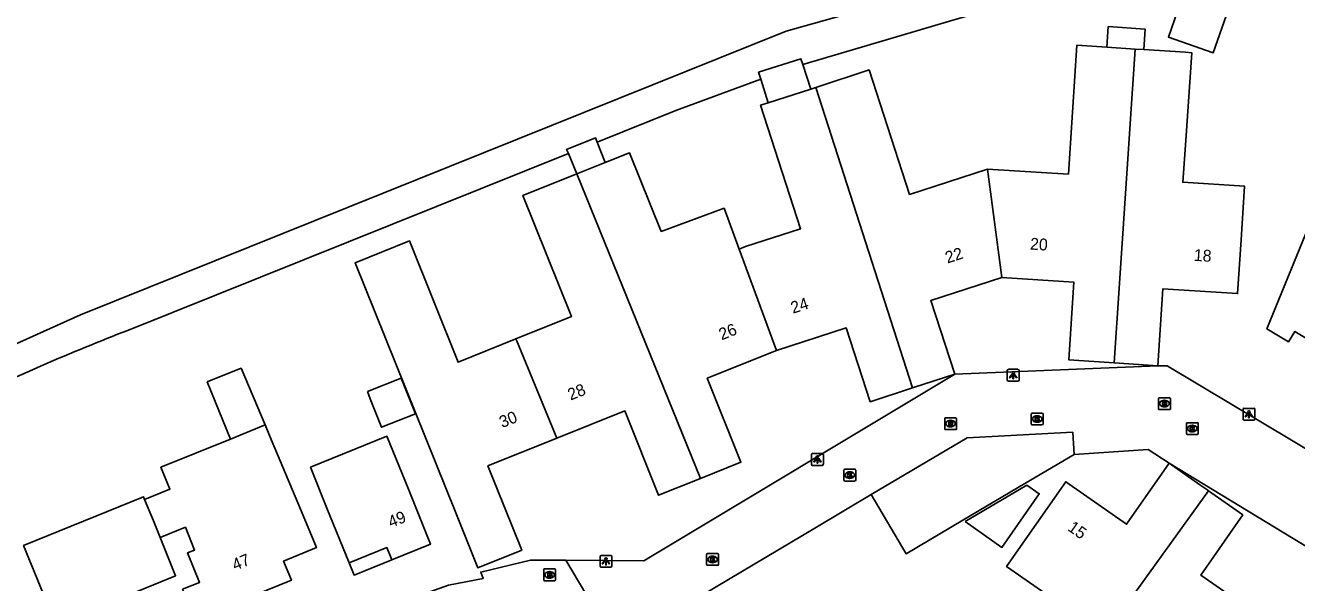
# Model space of a CAD drawing. Extents: x 158474 to 159560, y 388525 to 389605.
# Drawn here: x 158604 to 158711.4, y 389172.2 to 389219.3 of the extents above; entities that cross this region are included whole.
import ezdxf

# ---------------------------------------------------------------- set-up
doc = ezdxf.new("R2010")
doc.units = 0
for name, color, linetype in [('IMGEO_Brandkraan', 7, 'Continuous'), ('IMGEO_Greppel_droge_sloot', 7, 'Continuous'), ('IMGEO_Kolk', 7, 'Continuous'), ('IMGEO_Lichtpunt', 7, 'Continuous'), ('IMGEO_Muur', 7, 'Continuous'), ('IMGEO_Pand', 7, 'Continuous'), ('IMGEO_Pand_nummerreeks', 7, 'Continuous'), ('IMGEO_Pand_overbouw', 7, 'Continuous'), ('IMGEO_Parkeervlak_open', 7, 'Continuous'), ('IMGEO_Rijbaan_lokaal_open', 7, 'Continuous'), ('IMGEO_Rioolput', 7, 'Continuous'), ('IMGEO_Voetpad_open', 7, 'Continuous')]:
    doc.layers.add(name, color=color, linetype=linetype)

msp = doc.modelspace()

# ---------------------------------------------------------------- linework, layer by layer
at = {"layer": 'IMGEO_Brandkraan'}
for p, q in [((158647.78, 389172.44), (158647.78, 389173.29)), ((158647.86, 389173.36), (158648.71, 389173.36)), ((158648.27, 389173.14), (158648.29, 389173.14)), ((158648.78, 389173.29), (158648.78, 389172.44)), ((158648.71, 389172.36), (158647.86, 389172.36)), ((158648.29, 389172.58), (158648.27, 389172.58))]:
    msp.add_line(p, q, dxfattribs=at)
for points in [[(158647.78, 389172.44), (158647.78, 389173.29)], [(158647.86, 389173.36), (158648.71, 389173.36)], [(158648.13, 389173.06), (158648.13, 389172.66), (158648.34, 389172.66)], [(158648.36, 389173.06), (158648.13, 389173.06)], [(158648.31, 389172.98), (158648.25, 389172.98), (158648.25, 389172.91)], [(158648.25, 389172.91), (158648.31, 389172.91)], [(158648.32, 389172.83), (158648.25, 389172.83), (158648.25, 389172.75)], [(158648.25, 389172.75), (158648.32, 389172.75)], [(158648.78, 389173.29), (158648.78, 389172.44)], [(158648.71, 389172.36), (158647.86, 389172.36)]]:
    msp.add_lwpolyline(points, dxfattribs=at)
for centre, radius, start, end in [((158647.86, 389173.29), 0.0765, 91.552, 178.448), ((158647.86, 389173.29), 0.0765, 91.552, 178.448), ((158648.31, 389172.94), 0.0379, 267.8285, 90.9355), ((158648.32, 389172.79), 0.0404, 269.8759, 90.5077), ((158648.36, 389172.92), 0.145, 59.4692, 91.5367), ((158648.39, 389172.97), 0.0922, 285.5137, 58.1501), ((158648.39, 389172.77), 0.105, 301.3115, 78.989), ((158648.71, 389173.29), 0.0765, 1.552, 88.448), ((158648.71, 389173.29), 0.0765, 1.552, 88.448), ((158647.86, 389172.44), 0.0765, 181.552, 268.448), ((158647.86, 389172.44), 0.0765, 181.552, 268.448), ((158648.35, 389172.91), 0.251, 268.6676, 293.5347), ((158648.71, 389172.44), 0.0765, 271.552, 358.448), ((158648.71, 389172.44), 0.0765, 271.552, 358.448)]:
    msp.add_arc(centre, radius, start, end, dxfattribs=at)
for centre, major_axis, ratio, start_param, end_param in [((158648.27, 389172.86), (-0.387, 0.002), 0.722429, 4.712389, 7.853982), ((158648.29, 389172.86), (-0.39, 0.002), 0.717154, 1.570796, 4.712389)]:
    msp.add_ellipse(centre, major_axis=major_axis, ratio=ratio, start_param=start_param, end_param=end_param, dxfattribs=at)
at = {"layer": 'IMGEO_Greppel_droge_sloot'}
for points in [[(158684.61, 389223.4), (158684.13, 389223.28), (158668.27, 389218.8), (158608.65, 389194.82), (158598.93, 389190.48), (158572.18, 389177.89), (158551.72, 389168.84)], [(158684.61, 389223.4), (158684.54, 389220.36), (158682.55, 389219.78), (158669.67, 389215.98)], [(158652.3, 389209.42), (158658.95, 389212.09), (158666.12, 389214.73)], [(158649.87, 389208.45), (158612.7, 389193.54)]]:
    msp.add_lwpolyline(points, dxfattribs=at)
msp.add_arc((158679.5, 389019.68), 186.25, 111.0196, 115.8212, dxfattribs=at)
at = {"layer": 'IMGEO_Kolk'}
for p, q in [((158688.98, 389185.6), (158688.98, 389186.46)), ((158689.06, 389186.53), (158689.91, 389186.53)), ((158689.47, 389186.31), (158689.5, 389186.31)), ((158689.49, 389185.75), (158689.47, 389185.75)), ((158689.98, 389186.46), (158689.98, 389185.6)), ((158702.08, 389184.8), (158702.08, 389185.65)), ((158702.15, 389185.72), (158703.01, 389185.72)), ((158703.08, 389185.65), (158703.08, 389184.8)), ((158689.91, 389185.53), (158689.06, 389185.53)), ((158703.01, 389184.72), (158702.15, 389184.72)), ((158702.59, 389184.94), (158702.56, 389184.94)), ((158702.57, 389185.5), (158702.59, 389185.5)), ((158673.14, 389180.87), (158673.14, 389181.72)), ((158673.22, 389181.79), (158674.07, 389181.79)), ((158673.63, 389181.57), (158673.65, 389181.57)), ((158674.14, 389181.72), (158674.14, 389180.87)), ((158674.07, 389180.79), (158673.22, 389180.79)), ((158673.65, 389181.01), (158673.63, 389181.01)), ((158661.55, 389173.74), (158661.55, 389174.59)), ((158661.62, 389174.67), (158662.48, 389174.67)), ((158662.06, 389173.89), (158662.03, 389173.89)), ((158662.04, 389174.45), (158662.06, 389174.45)), ((158662.55, 389174.59), (158662.55, 389173.74)), ((158662.48, 389173.67), (158661.62, 389173.67))]:
    msp.add_line(p, q, dxfattribs=at)
for points in [[(158688.98, 389185.6), (158688.98, 389186.46)], [(158689.06, 389186.53), (158689.91, 389186.53)], [(158689.3, 389186.23), (158689.43, 389186.23), (158689.43, 389186.08), (158689.56, 389186.23), (158689.72, 389186.23), (158689.58, 389186.08), (158689.73, 389185.83), (158689.58, 389185.83), (158689.49, 389185.99), (158689.43, 389185.93), (158689.43, 389185.83), (158689.3, 389185.83), (158689.3, 389186.23)], [(158689.98, 389186.46), (158689.98, 389185.6)], [(158702.08, 389184.8), (158702.08, 389185.65)], [(158702.15, 389185.72), (158703.01, 389185.72)], [(158703.08, 389185.65), (158703.08, 389184.8)], [(158689.91, 389185.53), (158689.06, 389185.53)], [(158703.01, 389184.72), (158702.15, 389184.72)], [(158702.4, 389185.42), (158702.52, 389185.42), (158702.52, 389185.27), (158702.65, 389185.42), (158702.82, 389185.42), (158702.67, 389185.27), (158702.82, 389185.02), (158702.67, 389185.02), (158702.59, 389185.19), (158702.52, 389185.12), (158702.52, 389185.02), (158702.4, 389185.02), (158702.4, 389185.42)], [(158673.14, 389180.87), (158673.14, 389181.72)], [(158673.22, 389181.79), (158674.07, 389181.79)], [(158673.46, 389181.49), (158673.59, 389181.49), (158673.59, 389181.34), (158673.71, 389181.49), (158673.88, 389181.49), (158673.73, 389181.34), (158673.89, 389181.09), (158673.73, 389181.09), (158673.65, 389181.26), (158673.59, 389181.19), (158673.59, 389181.09), (158673.46, 389181.09), (158673.46, 389181.49)], [(158674.14, 389181.72), (158674.14, 389180.87)], [(158674.07, 389180.79), (158673.22, 389180.79)], [(158661.55, 389173.74), (158661.55, 389174.59)], [(158661.62, 389174.67), (158662.48, 389174.67)], [(158661.87, 389174.37), (158661.99, 389174.37), (158661.99, 389174.21), (158662.12, 389174.37), (158662.29, 389174.37), (158662.14, 389174.22), (158662.29, 389173.97), (158662.14, 389173.97), (158662.06, 389174.13), (158661.99, 389174.06), (158661.99, 389173.97), (158661.87, 389173.97), (158661.87, 389174.37)], [(158662.55, 389174.59), (158662.55, 389173.74)], [(158662.48, 389173.67), (158661.62, 389173.67)]]:
    msp.add_lwpolyline(points, dxfattribs=at)
for centre, start, end in [((158689.06, 389186.45), 91.552, 178.448), ((158689.06, 389186.45), 91.552, 178.448), ((158689.06, 389185.61), 181.552, 268.448), ((158689.06, 389185.61), 181.552, 268.448), ((158689.91, 389186.45), 1.552, 88.448), ((158689.91, 389186.45), 1.552, 88.448), ((158689.91, 389185.61), 271.552, 358.448), ((158689.91, 389185.61), 271.552, 358.448), ((158702.16, 389185.65), 91.552, 178.448), ((158702.16, 389185.65), 91.552, 178.448), ((158703, 389185.65), 1.552, 88.448), ((158703, 389185.65), 1.552, 88.448), ((158702.16, 389184.8), 181.552, 268.448), ((158702.16, 389184.8), 181.552, 268.448), ((158703, 389184.8), 271.552, 358.448), ((158703, 389184.8), 271.552, 358.448), ((158673.22, 389181.72), 91.552, 178.448), ((158673.22, 389181.72), 91.552, 178.448), ((158674.07, 389181.72), 1.552, 88.448), ((158674.07, 389181.72), 1.552, 88.448), ((158673.22, 389180.87), 181.552, 268.448), ((158673.22, 389180.87), 181.552, 268.448), ((158674.07, 389180.87), 271.552, 358.448), ((158674.07, 389180.87), 271.552, 358.448), ((158661.63, 389174.59), 91.552, 178.448), ((158661.63, 389174.59), 91.552, 178.448), ((158662.47, 389174.59), 1.552, 88.448), ((158662.47, 389174.59), 1.552, 88.448), ((158661.63, 389173.74), 181.552, 268.448), ((158661.63, 389173.74), 181.552, 268.448), ((158662.47, 389173.74), 271.552, 358.448), ((158662.47, 389173.74), 271.552, 358.448)]:
    msp.add_arc(centre, 0.0765, start, end, dxfattribs=at)
for centre, major_axis, ratio, start_param, end_param in [((158689.47, 389186.03), (-0.387, 0.002), 0.722429, 4.712389, 7.853982), ((158689.49, 389186.03), (-0.39, 0.002), 0.717154, 1.570796, 4.712389), ((158702.57, 389185.22), (-0.387, 0.002), 0.722429, 4.712389, 7.853982), ((158702.59, 389185.22), (-0.39, 0.002), 0.717154, 1.570796, 4.712389), ((158673.63, 389181.29), (-0.387, 0.002), 0.722429, 4.712389, 7.853982), ((158673.65, 389181.29), (-0.39, 0.002), 0.717154, 1.570796, 4.712389), ((158662.04, 389174.17), (-0.387, 0.002), 0.722429, 4.712389, 7.853982), ((158662.06, 389174.17), (-0.39, 0.002), 0.717154, 1.570796, 4.712389)]:
    msp.add_ellipse(centre, major_axis=major_axis, ratio=ratio, start_param=start_param, end_param=end_param, dxfattribs=at)
at = {"layer": 'IMGEO_Lichtpunt'}
for p, q in [((158686.95, 389190.13), (158686.95, 389189.33)), ((158686.95, 389190.13), (158686.95, 389189.33)), ((158687.85, 389190.23), (158687.04, 389190.23)), ((158687.85, 389190.23), (158687.04, 389190.23)), ((158687.95, 389189.33), (158687.95, 389190.13)), ((158687.95, 389189.33), (158687.95, 389190.13)), ((158687.04, 389189.23), (158687.85, 389189.23)), ((158687.04, 389189.23), (158687.85, 389189.23)), ((158706.87, 389186.84), (158706.87, 389186.03)), ((158706.87, 389186.84), (158706.87, 389186.03)), ((158707.77, 389186.93), (158706.96, 389186.93)), ((158707.77, 389186.93), (158706.96, 389186.93)), ((158707.86, 389186.03), (158707.86, 389186.84)), ((158707.86, 389186.03), (158707.86, 389186.84)), ((158706.96, 389185.93), (158707.77, 389185.93)), ((158706.96, 389185.93), (158707.77, 389185.93)), ((158670.41, 389183.02), (158670.41, 389182.21)), ((158670.41, 389183.02), (158670.41, 389182.21)), ((158671.31, 389183.11), (158670.5, 389183.11)), ((158671.31, 389183.11), (158670.5, 389183.11)), ((158671.41, 389182.21), (158671.41, 389183.02)), ((158671.41, 389182.21), (158671.41, 389183.02)), ((158670.5, 389182.11), (158671.31, 389182.11)), ((158670.5, 389182.11), (158671.31, 389182.11)), ((158652.54, 389174.4), (158652.54, 389173.6)), ((158652.54, 389174.4), (158652.54, 389173.6)), ((158653.44, 389174.5), (158652.64, 389174.5)), ((158653.44, 389174.5), (158652.64, 389174.5)), ((158653.54, 389173.6), (158653.54, 389174.4)), ((158653.54, 389173.6), (158653.54, 389174.4)), ((158652.64, 389173.5), (158653.44, 389173.5)), ((158652.64, 389173.5), (158653.44, 389173.5))]:
    msp.add_line(p, q, dxfattribs=at)
for points in [[(158687.32, 389189.8), (158687.36, 389189.77), (158687.18, 389189.51), (158687.14, 389189.53), (158687.32, 389189.8)], [(158687.43, 389189.75), (158687.47, 389189.75), (158687.47, 389189.43), (158687.43, 389189.43), (158687.43, 389189.75)], [(158687.54, 389189.77), (158687.57, 389189.8), (158687.76, 389189.53), (158687.72, 389189.51), (158687.54, 389189.77)], [(158707.24, 389186.5), (158707.28, 389186.47), (158707.09, 389186.21), (158707.05, 389186.24), (158707.24, 389186.5)], [(158707.34, 389186.45), (158707.39, 389186.45), (158707.39, 389186.13), (158707.34, 389186.13), (158707.34, 389186.45)], [(158707.45, 389186.47), (158707.49, 389186.5), (158707.68, 389186.24), (158707.64, 389186.21), (158707.45, 389186.47)], [(158670.78, 389182.68), (158670.82, 389182.65), (158670.63, 389182.39), (158670.6, 389182.42), (158670.78, 389182.68)], [(158670.88, 389182.63), (158670.93, 389182.63), (158670.93, 389182.31), (158670.88, 389182.31), (158670.88, 389182.63)], [(158670.99, 389182.65), (158671.03, 389182.68), (158671.22, 389182.42), (158671.18, 389182.39), (158670.99, 389182.65)], [(158652.92, 389174.07), (158652.95, 389174.04), (158652.77, 389173.78), (158652.73, 389173.8), (158652.92, 389174.07)], [(158653.02, 389174.02), (158653.06, 389174.02), (158653.06, 389173.7), (158653.02, 389173.7), (158653.02, 389174.02)], [(158653.13, 389174.04), (158653.17, 389174.07), (158653.35, 389173.8), (158653.31, 389173.78), (158653.13, 389174.04)]]:
    msp.add_lwpolyline(points, dxfattribs=at)
for centre in [(158687.45, 389189.93), (158707.37, 389186.63), (158670.91, 389182.81), (158653.04, 389174.2)]:
    msp.add_circle(centre, 0.0994, dxfattribs=at)
for centre, start, end in [((158687.04, 389190.13), 90, 180), ((158687.04, 389190.13), 90, 180), ((158687.85, 389190.13), 0, 90), ((158687.85, 389190.13), 0, 90), ((158687.04, 389189.33), 180, 270), ((158687.04, 389189.33), 180, 270), ((158687.85, 389189.33), 270, 0), ((158687.85, 389189.33), 270, 360), ((158706.96, 389186.84), 90, 180), ((158706.96, 389186.84), 90, 180), ((158707.77, 389186.84), 0, 90), ((158707.77, 389186.84), 0, 90), ((158706.96, 389186.03), 180, 270), ((158706.96, 389186.03), 180, 270), ((158707.77, 389186.03), 270, 0), ((158707.77, 389186.03), 270, 360), ((158670.5, 389183.02), 90, 180), ((158670.5, 389183.02), 90, 180), ((158671.31, 389183.02), 0, 90), ((158671.31, 389183.02), 0, 90), ((158670.5, 389182.21), 180, 270), ((158670.5, 389182.21), 180, 270), ((158671.31, 389182.21), 270, 0), ((158671.31, 389182.21), 270, 360), ((158652.64, 389174.4), 90, 180), ((158652.64, 389174.4), 90, 180), ((158653.44, 389174.4), 0, 90), ((158653.44, 389174.4), 0, 90), ((158652.64, 389173.6), 180, 270), ((158652.64, 389173.6), 180, 270), ((158653.44, 389173.6), 270, 0), ((158653.44, 389173.6), 270, 360)]:
    msp.add_arc(centre, 0.0946, start, end, dxfattribs=at)
at = {"layer": 'IMGEO_Muur'}
for points in [[(158688.43, 389180.57), (158692.61, 389183.03)], [(158678.4, 389174.65), (158683.2, 389177.48)]]:
    msp.add_lwpolyline(points, dxfattribs=at)
at = {"layer": 'IMGEO_Pand'}
for points in [[(158701.85, 389221.98), (158700.57, 389218.3), (158704.35, 389216.98), (158705.63, 389220.65), (158701.85, 389221.98)], [(158695.36, 389217.45), (158695.48, 389219.18), (158698.59, 389218.98), (158698.48, 389217.24)], [(158685.29, 389207.14), (158692.11, 389206.72), (158692.83, 389217.61), (158695.36, 389217.45)], [(158695.36, 389217.45), (158697.76, 389217.29)], [(158697.76, 389217.29), (158695.98, 389190.77)], [(158697.76, 389217.29), (158698.48, 389217.24)], [(158698.48, 389217.24), (158702, 389217.01), (158702.53, 389216.98), (158702.04, 389209.55), (158701.78, 389206.03), (158707, 389205.69), (158706.74, 389201.62), (158706.71, 389201.17), (158706.41, 389196.63), (158700.1, 389197.04), (158699.67, 389190.53)], [(158666.12, 389214.73), (158665.93, 389215.32), (158669.51, 389216.47), (158669.67, 389215.98)], [(158669.67, 389215.98), (158670.34, 389213.91)], [(158666.12, 389214.73), (158666.76, 389212.75)], [(158670.76, 389214.05), (158675.27, 389215.52), (158678.69, 389205), (158685.29, 389207.14)], [(158670.34, 389213.91), (158666.76, 389212.75)], [(158670.34, 389213.91), (158670.76, 389214.05)], [(158678.95, 389188.65), (158670.76, 389214.05)], [(158666.76, 389212.75), (158666.11, 389212.54), (158669.49, 389202.11), (158664.84, 389200.6), (158664.3, 389200.38)], [(158652.3, 389209.42), (158652.15, 389209.79), (158649.72, 389208.81), (158649.87, 389208.45)], [(158652.98, 389207.71), (158652.3, 389209.42)], [(158650.57, 389206.74), (158649.87, 389208.45)], [(158664.3, 389200.38), (158663.02, 389203.84), (158657.71, 389201.88), (158655.03, 389208.53), (158652.98, 389207.71)], [(158650.57, 389206.74), (158652.98, 389207.71)], [(158686.48, 389197.98), (158685.29, 389207.14)], [(158715.79, 389181.76), (158712.55, 389183.7), (158716.49, 389190.26), (158711.24, 389193.42), (158710.72, 389192.56), (158708.89, 389193.66), (158713.43, 389204.79), (158713.86, 389205.82), (158716.34, 389201.97), (158715.82, 389201.11), (158720.15, 389198.51), (158725.84, 389207.98), (158730.01, 389205.47)], [(158645.43, 389192.79), (158650.12, 389194.68), (158646.01, 389204.9), (158650.57, 389206.74)], [(158650.57, 389206.74), (158661.02, 389181.01)], [(158648.88, 389184.4), (158643.07, 389182.06), (158645.93, 389174.95), (158642.21, 389173.46), (158640.35, 389178.1), (158631.85, 389199.23), (158636.43, 389201.07), (158640.55, 389190.82), (158645.43, 389192.79)], [(158667.46, 389191.82), (158664.3, 389200.38)], [(158682.51, 389189.81), (158680.48, 389196.05), (158686.48, 389197.98)], [(158686.48, 389197.98), (158692.58, 389197.58), (158692.14, 389191.03), (158695.98, 389190.77)], [(158678.95, 389188.65), (158675.37, 389187.49), (158673.35, 389193.73), (158667.46, 389191.82)], [(158648.88, 389184.4), (158645.47, 389192.68), (158645.43, 389192.79)], [(158667.46, 389191.82), (158661.6, 389189.47), (158664.45, 389182.39), (158661.02, 389181.01)], [(158621.32, 389184.34), (158619.36, 389189.16), (158622.21, 389190.32), (158624.24, 389185.53)], [(158695.98, 389190.77), (158699.67, 389190.53)], [(158632.89, 389188.36), (158635.74, 389189.49), (158636.95, 389186.47), (158634.09, 389185.33), (158633.13, 389187.74), (158632.89, 389188.36)], [(158682.51, 389189.81), (158678.95, 389188.65)], [(158661.02, 389181.01), (158657.49, 389179.59), (158654.63, 389186.71), (158648.88, 389184.4)], [(158624.24, 389185.53), (158624.75, 389184.31), (158625.3, 389183.03), (158627.24, 389178.42), (158628.58, 389175.16), (158625.8, 389174.03), (158626.46, 389172.41), (158620.37, 389169.93), (158618.31, 389169.09), (158617.36, 389171.42), (158617.27, 389171.65), (158618.7, 389172.23), (158617.69, 389174.71), (158618.29, 389174.96), (158617.51, 389176.88), (158615.37, 389176.01)], [(158621.32, 389184.34), (158624.24, 389185.53)], [(158628.07, 389181.96), (158634.54, 389184.58), (158636.35, 389180.09), (158638.22, 389175.46), (158634.95, 389174.13), (158634.53, 389175.16), (158631.34, 389173.88), (158629.47, 389178.51), (158628.07, 389181.96)], [(158614.06, 389179.23), (158616.2, 389180.09), (158615.44, 389181.96), (158621.32, 389184.34)], [(158700.63, 389182.29), (158697.03, 389177.14), (158691.89, 389180.73), (158686.89, 389173.58), (158691.14, 389170.6), (158685.32, 389162.28), (158689.04, 389159.6), (158689.2, 389159.49)], [(158703.96, 389179.96), (158703.8, 389180.07), (158703.23, 389180.46), (158700.63, 389182.29)], [(158683.38, 389177.36), (158688.61, 389180.44), (158689.65, 389179.71), (158686.49, 389175.18), (158683.38, 389177.36)], [(158615.37, 389176.01), (158616.68, 389172.79), (158613.57, 389171.52), (158612.23, 389170.98), (158613.34, 389168.23), (158607.69, 389165.93), (158606.49, 389168.87), (158605.73, 389168.56), (158604.75, 389170.98), (158605.49, 389171.29), (158603.84, 389175.34), (158613.97, 389179.46), (158614.06, 389179.23)], [(158614.06, 389179.23), (158614.8, 389177.42), (158615.37, 389176.01)], [(158689.2, 389159.49), (158703.96, 389179.96)], [(158708.42, 389169.26), (158708.19, 389169.42), (158703.29, 389172.84), (158706.85, 389177.93), (158703.96, 389179.96)]]:
    msp.add_lwpolyline(points, dxfattribs=at)
at = {"layer": 'IMGEO_Pand_overbouw'}
msp.add_lwpolyline([(158634.95, 389174.13), (158634.53, 389175.16), (158631.34, 389173.88), (158631.76, 389172.85)], close=True, dxfattribs=at)
at = {"layer": 'IMGEO_Parkeervlak_open'}
msp.add_lwpolyline([(158675.45, 389179.64), (158678.4, 389174.65), (158683.2, 389177.48), (158688.43, 389180.57), (158692.61, 389183.03)], dxfattribs=at)
at = {"layer": 'IMGEO_Rijbaan_lokaal_open'}
for points in [[(158699.67, 389190.53), (158682.51, 389189.81)], [(158699.67, 389190.53), (158700.46, 389190.51), (158772.1, 389147.69), (158775.76, 389148.25)], [(158649.66, 389174.09), (158656.25, 389174.05), (158682.51, 389189.81)], [(158692.61, 389183.03), (158692.48, 389184.91), (158683.55, 389184.44), (158675.45, 389179.64)], [(158692.61, 389183.03), (158698.84, 389183.45), (158700.63, 389182.29)], [(158717.79, 389171.87), (158700.63, 389182.29)], [(158655.43, 389164.4), (158655.95, 389168.05), (158670.83, 389176.9), (158675.45, 389179.64)], [(158655.43, 389164.4), (158649.66, 389174.09)]]:
    msp.add_lwpolyline(points, dxfattribs=at)
at = {"layer": 'IMGEO_Rioolput'}
for p, q in [((158699.73, 389186.9), (158699.73, 389187.75)), ((158699.8, 389187.83), (158700.65, 389187.83)), ((158700.73, 389187.75), (158700.73, 389186.9)), ((158700.65, 389186.83), (158699.8, 389186.83)), ((158700.21, 389187.61), (158700.24, 389187.61)), ((158700.24, 389187.05), (158700.21, 389187.05)), ((158681.66, 389185.21), (158681.66, 389186.06)), ((158681.74, 389186.14), (158682.59, 389186.14)), ((158682.15, 389185.92), (158682.17, 389185.92)), ((158682.66, 389186.06), (158682.66, 389185.21)), ((158682.59, 389185.14), (158681.74, 389185.14)), ((158682.17, 389185.36), (158682.15, 389185.36))]:
    msp.add_line(p, q, dxfattribs=at)
for points in [[(158699.73, 389186.9), (158699.73, 389187.75)], [(158699.8, 389187.83), (158700.65, 389187.83)], [(158700.73, 389187.75), (158700.73, 389186.9)], [(158700.65, 389186.83), (158699.8, 389186.83)], [(158700.32, 389187.52), (158700.06, 389187.53), (158700.06, 389187.13)], [(158700.06, 389187.13), (158700.19, 389187.13), (158700.19, 389187.29), (158700.2, 389187.29)], [(158700.24, 389187.45), (158700.19, 389187.45), (158700.19, 389187.36)], [(158700.19, 389187.36), (158700.24, 389187.36)], [(158700.24, 389187.26), (158700.32, 389187.13), (158700.46, 389187.13), (158700.39, 389187.25)], [(158681.66, 389185.21), (158681.66, 389186.06)], [(158681.74, 389186.14), (158682.59, 389186.14)], [(158682.25, 389185.83), (158682, 389185.84), (158682, 389185.44)], [(158682, 389185.44), (158682.12, 389185.44), (158682.12, 389185.6), (158682.13, 389185.6)], [(158682.18, 389185.76), (158682.12, 389185.76), (158682.12, 389185.67)], [(158682.12, 389185.67), (158682.17, 389185.67)], [(158682.66, 389186.06), (158682.66, 389185.21)], [(158682.59, 389185.14), (158681.74, 389185.14)], [(158682.18, 389185.57), (158682.25, 389185.44), (158682.39, 389185.44), (158682.33, 389185.56)]]:
    msp.add_lwpolyline(points, dxfattribs=at)
for centre, radius, start, end in [((158699.8, 389187.75), 0.0765, 91.552, 178.448), ((158699.8, 389187.75), 0.0765, 91.552, 178.448), ((158700.65, 389187.75), 0.0765, 1.552, 88.448), ((158700.65, 389187.75), 0.0765, 1.552, 88.448), ((158699.8, 389186.9), 0.0765, 181.552, 268.448), ((158699.8, 389186.9), 0.0765, 181.552, 268.448), ((158700.2, 389187.24), 0.0533, 26.0293, 88.6989), ((158700.25, 389187.35), 0.0964, 77.0061, 93.1865), ((158700.22, 389187.55), 0.19, 274.7715, 282.9687), ((158700.26, 389187.41), 0.0378, 276.6634, 79.6772), ((158700.31, 389187.42), 0.109, 350.3612, 89.416), ((158700.31, 389187.41), 0.112, 277.5842, 350.9817), ((158700.3, 389187.2), 0.108, 29.5134, 73.7905), ((158700.65, 389186.9), 0.0765, 271.552, 358.448), ((158700.65, 389186.9), 0.0765, 271.552, 358.448), ((158681.74, 389186.06), 0.0765, 91.552, 178.448), ((158681.74, 389186.06), 0.0765, 91.552, 178.448), ((158682.13, 389185.55), 0.0533, 26.0293, 88.6989), ((158682.16, 389185.86), 0.19, 274.7715, 282.9687), ((158682.18, 389185.66), 0.0964, 77.0061, 93.1865), ((158682.2, 389185.72), 0.0378, 276.6634, 79.6772), ((158682.25, 389185.73), 0.109, 350.3612, 89.416), ((158682.25, 389185.72), 0.112, 277.5842, 350.9817), ((158682.23, 389185.51), 0.108, 29.5134, 73.7905), ((158682.59, 389186.06), 0.0765, 1.552, 88.448), ((158682.59, 389186.06), 0.0765, 1.552, 88.448), ((158681.74, 389185.21), 0.0765, 181.552, 268.448), ((158681.74, 389185.21), 0.0765, 181.552, 268.448), ((158682.59, 389185.21), 0.0765, 271.552, 358.448), ((158682.59, 389185.21), 0.0765, 271.552, 358.448)]:
    msp.add_arc(centre, radius, start, end, dxfattribs=at)
for centre, major_axis, ratio, start_param, end_param in [((158700.21, 389187.33), (-0.387, 0.002), 0.722429, 4.712389, 7.853982), ((158700.24, 389187.33), (-0.39, 0.002), 0.717154, 1.570796, 4.712389), ((158682.15, 389185.64), (-0.387, 0.002), 0.722429, 4.712389, 7.853982), ((158682.17, 389185.64), (-0.39, 0.002), 0.717154, 1.570796, 4.712389)]:
    msp.add_ellipse(centre, major_axis=major_axis, ratio=ratio, start_param=start_param, end_param=end_param, dxfattribs=at)
at = {"layer": 'IMGEO_Voetpad_open'}
msp.add_lwpolyline([(158636.57, 389170.87), (158639.74, 389171.99), (158642.66, 389172.55), (158642.46, 389173.1), (158646.67, 389174.1), (158649.66, 389174.09)], dxfattribs=at)

# ---------------------------------------------------------------- texts
at = {"layer": 'IMGEO_Pand_nummerreeks'}
for s, rotation, p in [('20', 356.2586, (158688.85, 389200.35)), ('22', 17.9861, (158681.89, 389199.16)), ('18', 356.2471, (158702.69, 389199.4)), ('24', 17.9909, (158668.84, 389194.92)), ('26', 21.9042, (158662.82, 389192.67)), ('28', 21.9184, (158650.05, 389187.58)), ('30', 21.9184, (158644.27, 389185.26)), ('49', 21.988, (158634.87, 389176.82)), ('15', 325.0324, (158691.98, 389176.67)), ('47', 22.1391, (158621.7, 389173.2))]:
    msp.add_text(s, height=1, rotation=rotation, dxfattribs=at).set_placement(p)

doc.saveas('drawing.dxf')
